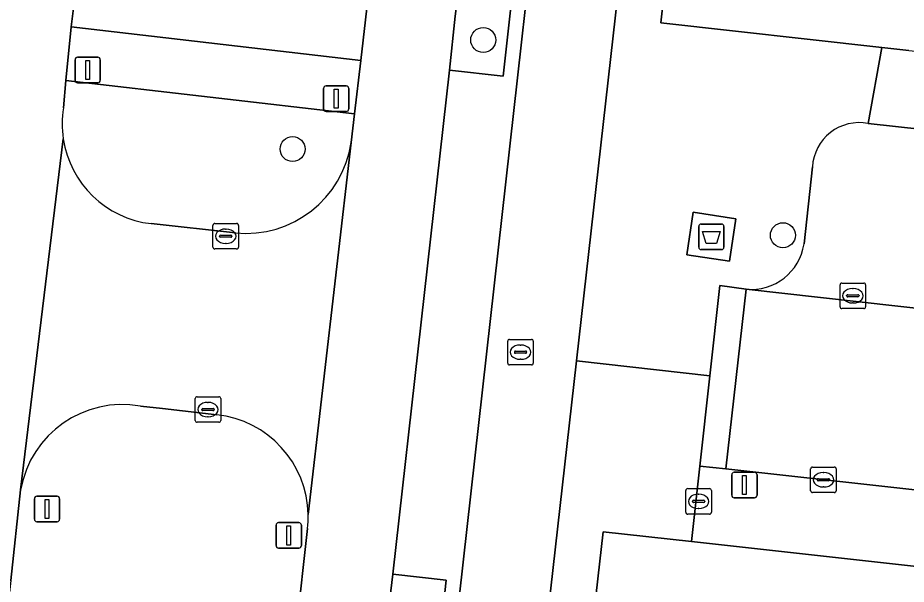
# Model space of a CAD drawing. Extents: x 161928 to 163071, y 386474 to 387428.
# Drawn here: x 162189.6 to 162224.39, y 386658.51 to 386680.7 of the extents above; entities that cross this region are included whole.
import ezdxf

# ---------------------------------------------------------------- set-up
doc = ezdxf.new("R2010")
doc.units = 0
for name, color, linetype in [('IMGEO_Afval_apart_plaats', 7, 'Continuous'), ('IMGEO_Berm_groen', 7, 'Continuous'), ('IMGEO_Boom', 7, 'Continuous'), ('IMGEO_Brandkraan', 7, 'Continuous'), ('IMGEO_Erf', 7, 'Continuous'), ('IMGEO_Fietspad_gesloten', 7, 'Continuous'), ('IMGEO_Groenvoorziening', 7, 'Continuous'), ('IMGEO_Kolk', 7, 'Continuous'), ('IMGEO_Lichtmast', 7, 'Continuous'), ('IMGEO_Parkeervlak_open', 7, 'Continuous'), ('IMGEO_Rijbaan_lokaal_open', 7, 'Continuous'), ('IMGEO_Rioolput', 7, 'Continuous'), ('IMGEO_Voetpad_gesloten', 7, 'Continuous'), ('IMGEO_Voetpad_open', 7, 'Continuous')]:
    doc.layers.add(name, color=color, linetype=linetype)

msp = doc.modelspace()

# ---------------------------------------------------------------- linework, layer by layer
at = {"layer": 'IMGEO_Afval_apart_plaats'}
for p, q in [((162216.265, 386671.719), (162216.265, 386672.519)), ((162216.265, 386672.519), (162216.265, 386671.719)), ((162216.365, 386672.619), (162217.155, 386672.619)), ((162217.155, 386672.619), (162216.365, 386672.619)), ((162217.255, 386672.519), (162217.255, 386671.719)), ((162217.255, 386671.719), (162217.255, 386672.519)), ((162217.155, 386671.619), (162216.365, 386671.619)), ((162216.365, 386671.619), (162217.155, 386671.619))]:
    msp.add_line(p, q, dxfattribs=at)
msp.add_lwpolyline([(162216.408, 386672.333), (162217.112, 386672.333), (162216.963, 386671.863), (162216.557, 386671.863), (162216.408, 386672.333)], dxfattribs=at)
for centre, start, end in [((162216.365, 386672.519), 90, 180), ((162216.365, 386672.519), 90, 180), ((162217.155, 386672.519), 0, 90), ((162217.155, 386672.519), 360, 90), ((162216.365, 386671.719), 180, 270), ((162216.365, 386671.719), 180, 270), ((162217.155, 386671.719), 270, 0), ((162217.155, 386671.719), 270, 0)]:
    msp.add_arc(centre, 0.1, start, end, dxfattribs=at)
at = {"layer": 'IMGEO_Berm_groen'}
msp.add_lwpolyline([(162210.549, 386746.328), (162199.236, 386747.442), (162197.092, 386728.675), (162199.652, 386728.402), (162197.688, 386710.554), (162195.119, 386710.825), (162191.927, 386682.236), (162191.691, 386680.339), (162203.028, 386679.021), (162203.309, 386681.427), (162203.435, 386682.781), (162203, 386682.828), (162200.825, 386683.064), (162202.823, 386700.954), (162205.453, 386700.673)], close=True, dxfattribs=at)
for points in [[(162202.653, 386675.819), (162202.784, 386676.936), (162191.485, 386678.234), (162191.383, 386677.164)], [(162194.821, 386672.634), (162198.118, 386672.275)], [(162197.388, 386665.151), (162195.263, 386665.39), (162194.399, 386665.491)], [(162189.709, 386662.217), (162189.32, 386658.663), (162186.639, 386634.684), (162189.19, 386634.379), (162187.73, 386621.281), (162187.312, 386617.53), (162184.757, 386617.783), (162181.174, 386585.88)], [(162192.235, 386606.723), (162193.111, 386614.645), (162195.742, 386614.372), (162196.432, 386620.244), (162200.512, 386656.804), (162200.948, 386660.698)]]:
    msp.add_lwpolyline(points, dxfattribs=at)
for centre, radius, start, end in [((162195.323, 386676.547), 3.988, 171.1, 188.5205), ((162195.275, 386676.549), 3.941, 188.6482, 263.3845), ((162198.534, 386676.416), 4.162, 264.2659, 351.7478), ((162193.697, 386661.5), 4.052, 80.024, 169.8123), ((162196.958, 386661.157), 4.017, 1.1975, 83.8526), ((162196.872, 386661.165), 4.103, 353.46, 1.0573)]:
    msp.add_arc(centre, radius, start, end, dxfattribs=at)
at = {"layer": 'IMGEO_Boom'}
for centre in [(162207.826, 386679.826), (162200.359, 386675.555), (162219.562, 386672.182)]:
    msp.add_circle(centre, 0.489, dxfattribs=at)
at = {"layer": 'IMGEO_Brandkraan'}
for p, q in [((162215.835, 386662.257), (162216.687, 386662.257)), ((162215.76, 386661.331), (162215.76, 386662.183)), ((162216.248, 386662.037), (162216.273, 386662.037)), ((162216.761, 386662.183), (162216.761, 386661.331)), ((162216.019, 386661.751), (162216.019, 386661.763)), ((162216.457, 386661.714), (162216.059, 386661.714)), ((162216.062, 386661.8), (162216.46, 386661.8)), ((162216.503, 386661.763), (162216.503, 386661.751)), ((162216.687, 386661.257), (162215.835, 386661.257)), ((162216.271, 386661.477), (162216.246, 386661.477))]:
    msp.add_line(p, q, dxfattribs=at)
for points in [[(162215.835, 386662.257), (162216.687, 386662.257)], [(162215.76, 386661.331), (162215.76, 386662.183)], [(162216.761, 386662.183), (162216.761, 386661.331)], [(162216.687, 386661.257), (162215.835, 386661.257)]]:
    msp.add_lwpolyline(points, dxfattribs=at)
for centre, radius, start, end in [((162215.837, 386662.181), 0.0765, 91.552, 178.448), ((162215.837, 386662.181), 0.0765, 91.552, 178.448), ((162216.685, 386662.181), 0.0765, 1.552, 88.448), ((162216.685, 386662.181), 0.0765, 1.552, 88.448), ((162216.059, 386661.76), 0.0403, 85.8775, 175.7526), ((162216.056, 386661.75), 0.0366, 178.938, 274.7102), ((162216.46, 386661.757), 0.043, 264.8664, 352.4533), ((162216.464, 386661.762), 0.0386, 1.7309, 96.639), ((162215.837, 386661.333), 0.0765, 181.552, 268.448), ((162215.837, 386661.333), 0.0765, 181.552, 268.448), ((162216.685, 386661.333), 0.0765, 271.552, 358.448), ((162216.685, 386661.333), 0.0765, 271.552, 358.448)]:
    msp.add_arc(centre, radius, start, end, dxfattribs=at)
for centre, major_axis, ratio, start_param, end_param in [((162216.247, 386661.757), (-0.387, 0.002), 0.722429, 4.712389, 7.853982), ((162216.272, 386661.757), (-0.39, 0.002), 0.717154, 1.570796, 4.712389)]:
    msp.add_ellipse(centre, major_axis=major_axis, ratio=ratio, start_param=start_param, end_param=end_param, dxfattribs=at)
at = {"layer": 'IMGEO_Erf'}
msp.add_lwpolyline([(162380.412, 386641.923), (162215.989, 386660.188), (162212.529, 386660.572), (162209.723, 386635.829)], dxfattribs=at)
at = {"layer": 'IMGEO_Fietspad_gesloten'}
for points in [[(162216.324, 386742.13), (162202.473, 386618.652), (162198.619, 386583.997), (162196.623, 386563.902), (162195.921, 386555.33)], [(162199.698, 386559.354), (162200.128, 386563.849), (162200.737, 386569.786), (162202.052, 386582.949), (162205.893, 386617.771), (162211.475, 386667.262), (162213.001, 386680.793), (162219.856, 386741.57)]]:
    msp.add_lwpolyline(points, dxfattribs=at)
at = {"layer": 'IMGEO_Groenvoorziening'}
msp.add_lwpolyline([(162245.363, 386741.706), (162221.929, 386744.346), (162214.782, 386680.498), (162223.437, 386679.534), (162224.5, 386679.416), (162234.333, 386678.391), (162238.263, 386677.963), (162238.505, 386679.954), (162220.599, 386681.926), (162226.595, 386737.185), (162229.227, 386736.991), (162229.722, 386740.601), (162240.582, 386739.464), (162240.32, 386737.425), (162244.895, 386736.957)], close=True, dxfattribs=at)
for points in [[(162206.765, 386681.055), (162206.732, 386680.756), (162206.507, 386678.651), (162208.607, 386678.41), (162208.976, 386681.707), (162208.839, 386681.722)], [(162204.923, 386655.713), (162205.597, 386655.636), (162205.923, 386655.523), (162205.862, 386655.326), (162206.004, 386655.308), (162206.375, 386658.678), (162204.281, 386658.907), (162203.988, 386656.419)]]:
    msp.add_lwpolyline(points, dxfattribs=at)
at = {"layer": 'IMGEO_Kolk'}
for p, q in [((162197.242, 386671.716), (162197.242, 386672.568)), ((162197.317, 386672.642), (162198.169, 386672.642)), ((162197.73, 386672.422), (162197.755, 386672.422)), ((162198.243, 386672.568), (162198.243, 386671.716)), ((162197.501, 386672.136), (162197.501, 386672.148)), ((162197.939, 386672.099), (162197.541, 386672.099)), ((162197.544, 386672.185), (162197.942, 386672.185)), ((162197.985, 386672.148), (162197.985, 386672.136)), ((162198.169, 386671.642), (162197.317, 386671.642)), ((162197.753, 386671.862), (162197.728, 386671.862)), ((162221.801, 386669.383), (162221.801, 386670.235)), ((162221.876, 386670.309), (162222.728, 386670.309)), ((162222.802, 386670.235), (162222.802, 386669.383)), ((162222.289, 386670.089), (162222.314, 386670.089)), ((162222.06, 386669.803), (162222.06, 386669.815)), ((162222.498, 386669.766), (162222.1, 386669.766)), ((162222.103, 386669.852), (162222.501, 386669.852)), ((162222.312, 386669.529), (162222.287, 386669.529)), ((162222.544, 386669.815), (162222.544, 386669.803)), ((162222.728, 386669.309), (162221.876, 386669.309)), ((162196.545, 386664.929), (162196.545, 386665.781)), ((162196.62, 386665.855), (162197.472, 386665.855)), ((162197.546, 386665.781), (162197.546, 386664.929)), ((162196.804, 386665.349), (162196.804, 386665.361)), ((162196.847, 386665.398), (162197.245, 386665.398)), ((162197.033, 386665.635), (162197.058, 386665.635)), ((162197.288, 386665.361), (162197.288, 386665.349)), ((162197.242, 386665.312), (162196.844, 386665.312)), ((162197.056, 386665.075), (162197.031, 386665.075)), ((162197.472, 386664.855), (162196.62, 386664.855)), ((162220.65, 386662.178), (162220.65, 386663.03)), ((162220.725, 386663.104), (162221.577, 386663.104)), ((162221.651, 386663.03), (162221.651, 386662.178)), ((162220.909, 386662.598), (162220.909, 386662.61)), ((162220.952, 386662.647), (162221.35, 386662.647)), ((162221.138, 386662.884), (162221.163, 386662.884)), ((162221.393, 386662.61), (162221.393, 386662.598)), ((162221.347, 386662.561), (162220.949, 386662.561)), ((162221.161, 386662.324), (162221.136, 386662.324)), ((162221.577, 386662.104), (162220.725, 386662.104))]:
    msp.add_line(p, q, dxfattribs=at)
for points in [[(162197.242, 386671.716), (162197.242, 386672.568)], [(162197.317, 386672.642), (162198.169, 386672.642)], [(162198.243, 386672.568), (162198.243, 386671.716)], [(162198.169, 386671.642), (162197.317, 386671.642)], [(162221.801, 386669.383), (162221.801, 386670.235)], [(162221.876, 386670.309), (162222.728, 386670.309)], [(162222.802, 386670.235), (162222.802, 386669.383)], [(162222.728, 386669.309), (162221.876, 386669.309)], [(162196.545, 386664.929), (162196.545, 386665.781)], [(162196.62, 386665.855), (162197.472, 386665.855)], [(162197.546, 386665.781), (162197.546, 386664.929)], [(162197.472, 386664.855), (162196.62, 386664.855)], [(162220.65, 386662.178), (162220.65, 386663.03)], [(162220.725, 386663.104), (162221.577, 386663.104)], [(162221.651, 386663.03), (162221.651, 386662.178)], [(162221.577, 386662.104), (162220.725, 386662.104)]]:
    msp.add_lwpolyline(points, dxfattribs=at)
for centre, radius, start, end in [((162197.319, 386672.566), 0.0765, 91.552, 178.448), ((162197.319, 386672.566), 0.0765, 91.552, 178.448), ((162198.167, 386672.566), 0.0765, 1.552, 88.448), ((162198.167, 386672.566), 0.0765, 1.552, 88.448), ((162197.541, 386672.145), 0.0403, 85.8775, 175.7526), ((162197.538, 386672.135), 0.0366, 178.938, 274.7102), ((162197.942, 386672.142), 0.043, 264.8664, 352.4533), ((162197.946, 386672.147), 0.0386, 1.7309, 96.639), ((162197.319, 386671.718), 0.0765, 181.552, 268.448), ((162197.319, 386671.718), 0.0765, 181.552, 268.448), ((162198.167, 386671.718), 0.0765, 271.552, 358.448), ((162198.167, 386671.718), 0.0765, 271.552, 358.448), ((162221.878, 386670.233), 0.0765, 91.552, 178.448), ((162221.878, 386670.233), 0.0765, 91.552, 178.448), ((162222.726, 386670.233), 0.0765, 1.552, 88.448), ((162222.726, 386670.233), 0.0765, 1.552, 88.448), ((162222.1, 386669.812), 0.0403, 85.8775, 175.7526), ((162222.097, 386669.802), 0.0366, 178.938, 274.7102), ((162222.501, 386669.809), 0.043, 264.8664, 352.4533), ((162222.505, 386669.814), 0.0386, 1.7309, 96.639), ((162221.878, 386669.385), 0.0765, 181.552, 268.448), ((162221.878, 386669.385), 0.0765, 181.552, 268.448), ((162222.726, 386669.385), 0.0765, 271.552, 358.448), ((162222.726, 386669.385), 0.0765, 271.552, 358.448), ((162196.622, 386665.779), 0.0765, 91.552, 178.448), ((162196.622, 386665.779), 0.0765, 91.552, 178.448), ((162197.47, 386665.779), 0.0765, 1.552, 88.448), ((162197.47, 386665.779), 0.0765, 1.552, 88.448), ((162196.844, 386665.358), 0.0403, 85.8775, 175.7526), ((162196.841, 386665.348), 0.0366, 178.938, 274.7102), ((162197.245, 386665.355), 0.043, 264.8664, 352.4533), ((162197.249, 386665.36), 0.0386, 1.7309, 96.639), ((162196.622, 386664.931), 0.0765, 181.552, 268.448), ((162196.622, 386664.931), 0.0765, 181.552, 268.448), ((162197.47, 386664.931), 0.0765, 271.552, 358.448), ((162197.47, 386664.931), 0.0765, 271.552, 358.448), ((162220.727, 386663.028), 0.0765, 91.552, 178.448), ((162220.727, 386663.028), 0.0765, 91.552, 178.448), ((162221.575, 386663.028), 0.0765, 1.552, 88.448), ((162221.575, 386663.028), 0.0765, 1.552, 88.448), ((162220.949, 386662.607), 0.0403, 85.8775, 175.7526), ((162220.946, 386662.597), 0.0366, 178.938, 274.7102), ((162221.35, 386662.604), 0.043, 264.8664, 352.4533), ((162221.354, 386662.609), 0.0386, 1.7309, 96.639), ((162220.727, 386662.18), 0.0765, 181.552, 268.448), ((162220.727, 386662.18), 0.0765, 181.552, 268.448), ((162221.575, 386662.18), 0.0765, 271.552, 358.448), ((162221.575, 386662.18), 0.0765, 271.552, 358.448)]:
    msp.add_arc(centre, radius, start, end, dxfattribs=at)
for centre, major_axis, ratio, start_param, end_param in [((162197.729, 386672.142), (-0.387, 0.002), 0.722429, 4.712389, 7.853982), ((162197.754, 386672.142), (-0.39, 0.002), 0.717154, 1.570796, 4.712389), ((162222.288, 386669.809), (-0.387, 0.002), 0.722429, 4.712389, 7.853982), ((162222.313, 386669.809), (-0.39, 0.002), 0.717154, 1.570796, 4.712389), ((162197.032, 386665.355), (-0.387, 0.002), 0.722429, 4.712389, 7.853982), ((162197.057, 386665.355), (-0.39, 0.002), 0.717154, 1.570796, 4.712389), ((162221.137, 386662.604), (-0.387, 0.002), 0.722429, 4.712389, 7.853982), ((162221.162, 386662.604), (-0.39, 0.002), 0.717154, 1.570796, 4.712389)]:
    msp.add_ellipse(centre, major_axis=major_axis, ratio=ratio, start_param=start_param, end_param=end_param, dxfattribs=at)
at = {"layer": 'IMGEO_Lichtmast'}
for p, q in [((162191.839, 386678.252), (162191.839, 386679.052)), ((162191.839, 386679.052), (162191.839, 386678.252)), ((162191.939, 386679.152), (162192.729, 386679.152)), ((162192.729, 386679.152), (162191.939, 386679.152)), ((162192.829, 386679.052), (162192.829, 386678.252)), ((162192.829, 386678.252), (162192.829, 386679.052)), ((162192.729, 386678.152), (162191.939, 386678.152)), ((162191.939, 386678.152), (162192.729, 386678.152)), ((162201.573, 386677.127), (162201.573, 386677.927)), ((162201.573, 386677.927), (162201.573, 386677.127)), ((162201.673, 386678.027), (162202.463, 386678.027)), ((162202.463, 386678.027), (162201.673, 386678.027)), ((162202.563, 386677.927), (162202.563, 386677.127)), ((162202.563, 386677.127), (162202.563, 386677.927)), ((162202.463, 386677.027), (162201.673, 386677.027)), ((162201.673, 386677.027), (162202.463, 386677.027)), ((162217.56, 386661.999), (162217.56, 386662.799)), ((162217.56, 386662.799), (162217.56, 386661.999)), ((162217.66, 386662.899), (162218.45, 386662.899)), ((162218.45, 386662.899), (162217.66, 386662.899)), ((162218.55, 386662.799), (162218.55, 386661.999)), ((162218.55, 386661.999), (162218.55, 386662.799)), ((162190.345, 386661.963), (162191.135, 386661.963)), ((162191.135, 386661.963), (162190.345, 386661.963)), ((162218.45, 386661.899), (162217.66, 386661.899)), ((162217.66, 386661.899), (162218.45, 386661.899)), ((162190.245, 386661.063), (162190.245, 386661.863)), ((162190.245, 386661.863), (162190.245, 386661.063)), ((162191.235, 386661.863), (162191.235, 386661.063)), ((162191.235, 386661.063), (162191.235, 386661.863)), ((162191.135, 386660.963), (162190.345, 386660.963)), ((162190.345, 386660.963), (162191.135, 386660.963)), ((162199.714, 386660.025), (162199.714, 386660.825)), ((162199.714, 386660.825), (162199.714, 386660.025)), ((162199.814, 386660.925), (162200.604, 386660.925)), ((162200.604, 386660.925), (162199.814, 386660.925)), ((162200.704, 386660.825), (162200.704, 386660.025)), ((162200.704, 386660.025), (162200.704, 386660.825)), ((162200.604, 386659.925), (162199.814, 386659.925)), ((162199.814, 386659.925), (162200.604, 386659.925))]:
    msp.add_line(p, q, dxfattribs=at)
for points in [[(162192.259, 386679.027), (162192.409, 386679.027), (162192.409, 386678.277), (162192.259, 386678.277), (162192.259, 386679.027)], [(162201.993, 386677.902), (162202.143, 386677.902), (162202.143, 386677.152), (162201.993, 386677.152), (162201.993, 386677.902)], [(162217.98, 386662.774), (162218.13, 386662.774), (162218.13, 386662.024), (162217.98, 386662.024), (162217.98, 386662.774)], [(162190.665, 386661.838), (162190.815, 386661.838), (162190.815, 386661.088), (162190.665, 386661.088), (162190.665, 386661.838)], [(162200.134, 386660.8), (162200.284, 386660.8), (162200.284, 386660.05), (162200.134, 386660.05), (162200.134, 386660.8)]]:
    msp.add_lwpolyline(points, dxfattribs=at)
for centre, start, end in [((162191.939, 386679.052), 90, 180), ((162191.939, 386679.052), 90, 180), ((162192.729, 386679.052), 0, 90), ((162192.729, 386679.052), 360, 90), ((162191.939, 386678.252), 180, 270), ((162191.939, 386678.252), 180, 270), ((162192.729, 386678.252), 270, 0), ((162192.729, 386678.252), 270, 0), ((162201.673, 386677.927), 90, 180), ((162201.673, 386677.927), 90, 180), ((162202.463, 386677.927), 0, 90), ((162202.463, 386677.927), 360, 90), ((162201.673, 386677.127), 180, 270), ((162201.673, 386677.127), 180, 270), ((162202.463, 386677.127), 270, 0), ((162202.463, 386677.127), 270, 0), ((162217.66, 386662.799), 90, 180), ((162217.66, 386662.799), 90, 180), ((162218.45, 386662.799), 0, 90), ((162218.45, 386662.799), 360, 90), ((162190.345, 386661.863), 90, 180), ((162190.345, 386661.863), 90, 180), ((162191.135, 386661.863), 0, 90), ((162191.135, 386661.863), 360, 90), ((162217.66, 386661.999), 180, 270), ((162217.66, 386661.999), 180, 270), ((162218.45, 386661.999), 270, 0), ((162218.45, 386661.999), 270, 0), ((162190.345, 386661.063), 180, 270), ((162190.345, 386661.063), 180, 270), ((162191.135, 386661.063), 270, 0), ((162191.135, 386661.063), 270, 0), ((162199.814, 386660.825), 90, 180), ((162199.814, 386660.825), 90, 180), ((162200.604, 386660.825), 0, 90), ((162200.604, 386660.825), 360, 90), ((162199.814, 386660.025), 180, 270), ((162199.814, 386660.025), 180, 270), ((162200.604, 386660.025), 270, 0), ((162200.604, 386660.025), 270, 0)]:
    msp.add_arc(centre, 0.1, start, end, dxfattribs=at)
at = {"layer": 'IMGEO_Parkeervlak_open'}
for points in [[(162227.064, 386676.096), (162222.896, 386676.557)], [(162220.72, 386674.866), (162220.39, 386671.841)], [(162218.125, 386670.065), (162260.747, 386665.287)]]:
    msp.add_lwpolyline(points, dxfattribs=at)
for centre, radius, start, end in [((162222.55, 386674.756), 1.834, 79.1305, 176.572), ((162218.319, 386672.15), 2.094, 264.6775, 351.5229)]:
    msp.add_arc(centre, radius, start, end, dxfattribs=at)
at = {"layer": 'IMGEO_Rijbaan_lokaal_open'}
for points in [[(162191.383, 386677.164), (162191.485, 386678.234), (162191.691, 386680.339), (162191.927, 386682.236), (162187.957, 386682.681), (162187.711, 386680.712), (162187.484, 386678.615), (162185.49, 386660.666), (162185.35, 386659.121), (162189.32, 386658.663), (162189.709, 386662.217), (162191.379, 386675.956)], [(162206.507, 386678.651), (162206.732, 386680.756), (162206.765, 386681.055), (162203.309, 386681.427), (162203.028, 386679.021), (162202.784, 386676.936), (162202.653, 386675.819), (162200.974, 386661.241)], [(162200.948, 386660.698), (162200.512, 386656.804), (162203.988, 386656.419), (162204.281, 386658.907), (162206.507, 386678.651)], [(162191.379, 386675.956), (162189.709, 386662.217)], [(162200.974, 386661.241), (162202.653, 386675.819)], [(162198.118, 386672.275), (162194.821, 386672.634)], [(162194.399, 386665.491), (162195.263, 386665.39), (162197.388, 386665.151)]]:
    msp.add_lwpolyline(points, dxfattribs=at)
msp.add_lwpolyline([(162226.38, 386662.025), (162260.747, 386658.278), (162261.494, 386665.204), (162260.747, 386665.287), (162218.125, 386670.065), (162217.325, 386663.028)], close=True, dxfattribs=at)
for centre, radius, start, end in [((162195.323, 386676.547), 3.988, 171.1, 188.5205), ((162195.275, 386676.549), 3.941, 188.6482, 263.3845), ((162198.534, 386676.416), 4.162, 264.2659, 351.7478), ((162193.697, 386661.5), 4.052, 80.024, 169.8123), ((162196.958, 386661.157), 4.017, 1.1975, 83.8526), ((162196.872, 386661.165), 4.103, 353.46, 1.0573)]:
    msp.add_arc(centre, radius, start, end, dxfattribs=at)
at = {"layer": 'IMGEO_Rioolput'}
for p, q in [((162208.786, 386667.176), (162208.786, 386668.028)), ((162208.861, 386668.102), (162209.713, 386668.102)), ((162209.274, 386667.882), (162209.299, 386667.882)), ((162209.787, 386668.028), (162209.787, 386667.176)), ((162209.045, 386667.596), (162209.045, 386667.608)), ((162209.483, 386667.559), (162209.085, 386667.559)), ((162209.088, 386667.645), (162209.486, 386667.645)), ((162209.529, 386667.608), (162209.529, 386667.596)), ((162209.713, 386667.102), (162208.861, 386667.102)), ((162209.297, 386667.322), (162209.272, 386667.322))]:
    msp.add_line(p, q, dxfattribs=at)
for points in [[(162208.786, 386667.176), (162208.786, 386668.028)], [(162208.861, 386668.102), (162209.713, 386668.102)], [(162209.787, 386668.028), (162209.787, 386667.176)], [(162209.713, 386667.102), (162208.861, 386667.102)]]:
    msp.add_lwpolyline(points, dxfattribs=at)
for centre, radius, start, end in [((162208.863, 386668.026), 0.0765, 91.552, 178.448), ((162208.863, 386668.026), 0.0765, 91.552, 178.448), ((162209.711, 386668.026), 0.0765, 1.552, 88.448), ((162209.711, 386668.026), 0.0765, 1.552, 88.448), ((162209.085, 386667.605), 0.0403, 85.8775, 175.7526), ((162209.082, 386667.595), 0.0366, 178.938, 274.7102), ((162209.486, 386667.602), 0.043, 264.8664, 352.4533), ((162209.49, 386667.607), 0.0386, 1.7309, 96.639), ((162208.863, 386667.178), 0.0765, 181.552, 268.448), ((162208.863, 386667.178), 0.0765, 181.552, 268.448), ((162209.711, 386667.178), 0.0765, 271.552, 358.448), ((162209.711, 386667.178), 0.0765, 271.552, 358.448)]:
    msp.add_arc(centre, radius, start, end, dxfattribs=at)
for centre, major_axis, ratio, start_param, end_param in [((162209.273, 386667.602), (-0.387, 0.002), 0.722429, 4.712389, 7.853982), ((162209.298, 386667.602), (-0.39, 0.002), 0.717154, 1.570796, 4.712389)]:
    msp.add_ellipse(centre, major_axis=major_axis, ratio=ratio, start_param=start_param, end_param=end_param, dxfattribs=at)
at = {"layer": 'IMGEO_Voetpad_gesloten'}
msp.add_lwpolyline([(162217.723, 386672.821), (162216.054, 386673.079), (162215.797, 386671.418), (162217.466, 386671.16)], close=True, dxfattribs=at)
at = {"layer": 'IMGEO_Voetpad_open'}
for points in [[(162222.896, 386676.557), (162223.437, 386679.534), (162214.782, 386680.498), (162221.929, 386744.346)], [(162202.473, 386618.652), (162216.324, 386742.13)], [(162219.856, 386741.57), (162213.001, 386680.793), (162211.475, 386667.262), (162216.7, 386666.673), (162217.095, 386670.209), (162218.125, 386670.065)], [(162215.464, 386741.02), (162208.839, 386681.722), (162208.976, 386681.707), (162208.607, 386678.41), (162206.507, 386678.651), (162204.281, 386658.907), (162206.375, 386658.678), (162206.004, 386655.308), (162205.862, 386655.326), (162201.692, 386618.497), (162197.988, 386585.063)], [(162224.5, 386679.416), (162223.437, 386679.534), (162222.896, 386676.557), (162227.064, 386676.096)], [(162220.39, 386671.841), (162220.72, 386674.866)], [(162203.821, 386582.892), (162204.672, 386590.589), (162204.829, 386592.006), (162207.749, 386618.434), (162209.546, 386634.272), (162209.723, 386635.829), (162212.529, 386660.572), (162215.989, 386660.188), (162216.305, 386663.136), (162216.7, 386666.673), (162211.475, 386667.262), (162205.893, 386617.771), (162202.052, 386582.949), (162200.737, 386569.786), (162203.4, 386569.517), (162202.418, 386560.851), (162199.602, 386535.792)], [(162260.747, 386658.278), (162226.38, 386662.025), (162217.325, 386663.028), (162216.305, 386663.136), (162215.989, 386660.188), (162380.412, 386641.923)]]:
    msp.add_lwpolyline(points, dxfattribs=at)
for points in [[(162203.028, 386679.021), (162191.691, 386680.339), (162191.485, 386678.234), (162202.784, 386676.936)], [(162217.723, 386672.821), (162217.466, 386671.16), (162215.797, 386671.418), (162216.054, 386673.079)], [(162216.7, 386666.673), (162216.305, 386663.136), (162217.325, 386663.028), (162218.125, 386670.065), (162217.095, 386670.209)]]:
    msp.add_lwpolyline(points, close=True, dxfattribs=at)
for centre, radius, start, end in [((162222.55, 386674.756), 1.834, 79.1305, 176.572), ((162218.319, 386672.15), 2.094, 264.6775, 351.5229)]:
    msp.add_arc(centre, radius, start, end, dxfattribs=at)

doc.saveas('drawing.dxf')
